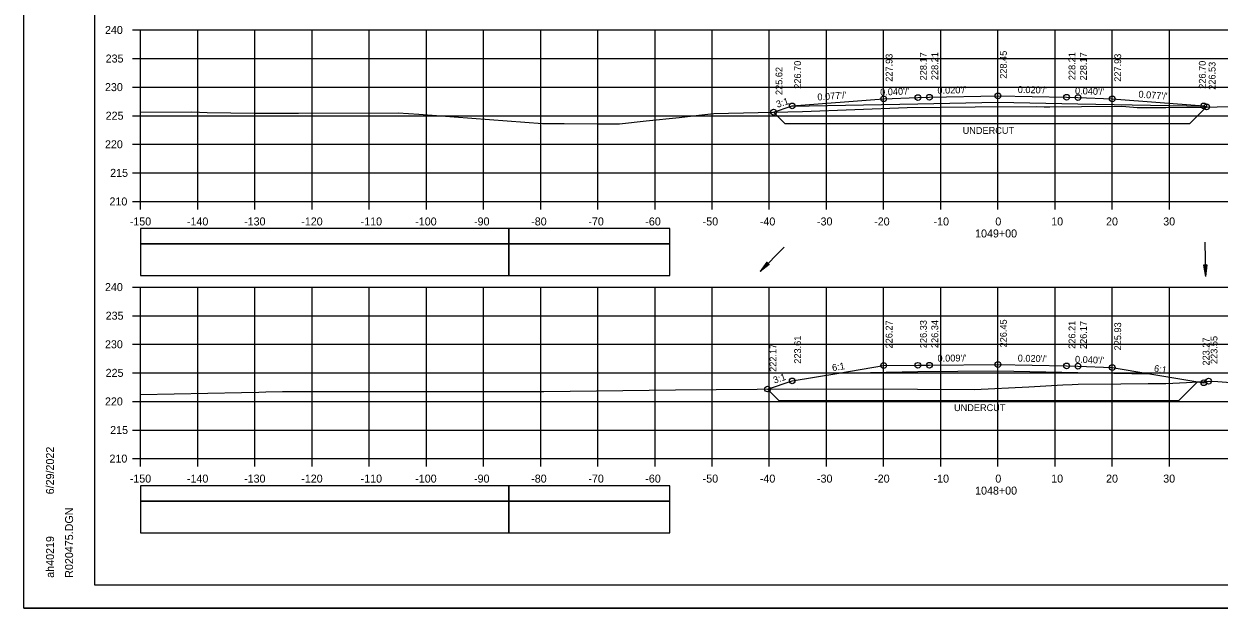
# Model space of a CAD drawing. Extents: x 1386544 to 1388153, y 379785 to 390999.
# Drawn here: x 1387189.3 to 1387398.4, y 387372.2 to 387474.4 of the extents above; entities that cross this region are included whole.
import ezdxf

# ---------------------------------------------------------------- set-up
doc = ezdxf.new("R2010")
doc.units = 0
for name, color, linetype in [('R_Alt Surface', 7, 'Continuous'), ('R_Axis', 7, 'Continuous'), ('R_Axis Annot', 7, 'Continuous'), ('R_Border', 7, 'Continuous'), ('R_Dimension', 7, 'Continuous'), ('R_Exist Surface', 7, 'Continuous'), ('R_Fin Surface', 7, 'Continuous'), ('R_Grid', 7, 'Continuous'), ('R_No Plot', 7, 'Continuous'), ('R_Striping', 7, 'Continuous'), ('R_Water', 7, 'Continuous'), ('R_Xsect Elev', 7, 'Continuous'), ('R_Xsect Slope', 7, 'Continuous')]:
    doc.layers.add(name, color=color, linetype=linetype)

msp = doc.modelspace()

# ---------------------------------------------------------------- linework, layer by layer
at = {"layer": 'R_Alt Surface'}
for points in [[(1387323.51, 387459.99), (1387345.68, 387460.43), (1387359.68, 387460.71), (1387373.68, 387460.43), (1387395.85, 387459.99)], [(1387331.84, 387413.31), (1387345.68, 387413.59), (1387359.68, 387413.72), (1387373.68, 387413.44), (1387386.24, 387413.19)]]:
    msp.add_lwpolyline(points, dxfattribs=at)
at = {"layer": 'R_Axis'}
for p, q in [((1387208.28, 387473.34), (1387209.68, 387473.34)), ((1387209.68, 387443.34), (1387209.68, 387473.34)), ((1387208.28, 387468.34), (1387209.68, 387468.34)), ((1387208.28, 387463.34), (1387209.68, 387463.34)), ((1387208.28, 387458.34), (1387209.68, 387458.34)), ((1387208.28, 387453.34), (1387209.68, 387453.34)), ((1387208.28, 387448.34), (1387209.68, 387448.34)), ((1387208.28, 387443.34), (1387209.68, 387443.34)), ((1387209.68, 387443.34), (1387509.68, 387443.34)), ((1387209.68, 387441.94), (1387209.68, 387443.34)), ((1387219.68, 387441.94), (1387219.68, 387443.34)), ((1387229.68, 387441.94), (1387229.68, 387443.34)), ((1387239.68, 387441.94), (1387239.68, 387443.34)), ((1387249.68, 387441.94), (1387249.68, 387443.34)), ((1387259.68, 387441.94), (1387259.68, 387443.34)), ((1387269.68, 387441.94), (1387269.68, 387443.34)), ((1387279.68, 387441.94), (1387279.68, 387443.34)), ((1387289.68, 387441.94), (1387289.68, 387443.34)), ((1387299.68, 387441.94), (1387299.68, 387443.34)), ((1387309.68, 387441.94), (1387309.68, 387443.34)), ((1387319.68, 387441.94), (1387319.68, 387443.34)), ((1387329.68, 387441.94), (1387329.68, 387443.34)), ((1387339.68, 387441.94), (1387339.68, 387443.34)), ((1387349.68, 387441.94), (1387349.68, 387443.34)), ((1387359.68, 387441.94), (1387359.68, 387443.34)), ((1387369.68, 387441.94), (1387369.68, 387443.34)), ((1387379.68, 387441.94), (1387379.68, 387443.34)), ((1387389.68, 387441.94), (1387389.68, 387443.34)), ((1387208.28, 387428.35), (1387209.68, 387428.35)), ((1387209.68, 387398.35), (1387209.68, 387428.35)), ((1387208.28, 387423.35), (1387209.68, 387423.35)), ((1387208.28, 387418.35), (1387209.68, 387418.35)), ((1387208.28, 387413.35), (1387209.68, 387413.35)), ((1387208.28, 387408.35), (1387209.68, 387408.35)), ((1387208.28, 387403.35), (1387209.68, 387403.35)), ((1387208.28, 387398.35), (1387209.68, 387398.35)), ((1387209.68, 387398.35), (1387509.68, 387398.35)), ((1387209.68, 387396.95), (1387209.68, 387398.35)), ((1387219.68, 387396.95), (1387219.68, 387398.35)), ((1387229.68, 387396.95), (1387229.68, 387398.35)), ((1387239.68, 387396.95), (1387239.68, 387398.35)), ((1387249.68, 387396.95), (1387249.68, 387398.35)), ((1387259.68, 387396.95), (1387259.68, 387398.35)), ((1387269.68, 387396.95), (1387269.68, 387398.35)), ((1387279.68, 387396.95), (1387279.68, 387398.35)), ((1387289.68, 387396.95), (1387289.68, 387398.35)), ((1387299.68, 387396.95), (1387299.68, 387398.35)), ((1387309.68, 387396.95), (1387309.68, 387398.35)), ((1387319.68, 387396.95), (1387319.68, 387398.35)), ((1387329.68, 387396.95), (1387329.68, 387398.35)), ((1387339.68, 387396.95), (1387339.68, 387398.35)), ((1387349.68, 387396.95), (1387349.68, 387398.35)), ((1387359.68, 387396.95), (1387359.68, 387398.35)), ((1387369.68, 387396.95), (1387369.68, 387398.35)), ((1387379.68, 387396.95), (1387379.68, 387398.35)), ((1387389.68, 387396.95), (1387389.68, 387398.35))]:
    msp.add_line(p, q, dxfattribs=at)
at = {"layer": 'R_Axis Annot'}
for points in [[(1387209.68, 387435.9), (1387274.11, 387435.9), (1387274.11, 387438.61), (1387209.68, 387438.61)], [(1387209.68, 387430.37), (1387274.11, 387430.37), (1387274.11, 387435.9), (1387209.68, 387435.9)], [(1387209.68, 387390.9), (1387274.11, 387390.9), (1387274.11, 387393.61), (1387209.68, 387393.61)], [(1387209.68, 387385.37), (1387274.11, 387385.37), (1387274.11, 387390.9), (1387209.68, 387390.9)]]:
    msp.add_lwpolyline(points, close=True, dxfattribs=at)
at = {"layer": 'R_Border'}
for p, q in [((1387201.68, 387376.18), (1387201.68, 387581.64)), ((1387201.68, 387376.18), (1387201.68, 387376.18)), ((1387517.86, 387376.18), (1387201.68, 387376.18))]:
    msp.add_line(p, q, dxfattribs=at)
at = {"layer": 'R_Dimension'}
for p, q in [((1387320.42, 387458.96), (1387322.42, 387456.96)), ((1387396.19, 387459.87), (1387393.27, 387456.96)), ((1387322.42, 387456.96), (1387393.27, 387456.96)), ((1387319.37, 387410.52), (1387321.43, 387408.46)), ((1387394.59, 387411.79), (1387391.25, 387408.46))]:
    msp.add_line(p, q, dxfattribs=at)
msp.add_lwpolyline([(1387391.25, 387408.46), (1387321.43, 387408.46)], dxfattribs=at)
at = {"layer": 'R_Exist Surface'}
for points in [[(1387209.68, 387458.93), (1387218.62, 387459.03), (1387221.33, 387458.9), (1387229.64, 387458.78), (1387237.32, 387458.78), (1387254.75, 387458.87), (1387258.35, 387458.62), (1387280.02, 387456.98), (1387281.05, 387456.97), (1387283.78, 387456.96), (1387289.58, 387456.92), (1387293.45, 387456.91), (1387298.14, 387457.42), (1387303.88, 387458.05), (1387307.34, 387458.43), (1387309.98, 387458.72), (1387325.51, 387459.07), (1387343.8, 387459.77), (1387355.71, 387459.88), (1387366.39, 387459.94), (1387367.77, 387459.92), (1387368.77, 387459.92), (1387374.28, 387459.96), (1387381.35, 387460.01), (1387383.37, 387459.86), (1387384.06, 387459.78), (1387389.04, 387459.8), (1387395.49, 387459.86), (1387423.59, 387460.49)], [(1387209.68, 387409.57), (1387227.36, 387409.9), (1387230.36, 387409.95), (1387231.58, 387410.04), (1387234.52, 387410.07), (1387240.01, 387410.09), (1387280.22, 387410.08), (1387303.28, 387410.36), (1387324.66, 387410.57), (1387345.59, 387410.52), (1387355.58, 387410.46), (1387365.09, 387410.92), (1387371.05, 387411.26), (1387372.69, 387411.32), (1387373.7, 387411.35), (1387381.15, 387411.43), (1387385.97, 387411.49), (1387387.26, 387411.49), (1387389.06, 387411.49), (1387392.69, 387411.69), (1387396.72, 387411.91), (1387398.14, 387411.84), (1387401.98, 387411.55)]]:
    msp.add_lwpolyline(points, dxfattribs=at)
at = {"layer": 'R_Fin Surface'}
for points in [[(1387320.42, 387458.96), (1387323.51, 387459.99), (1387323.68, 387460.05), (1387339.68, 387461.28), (1387345.68, 387461.52), (1387347.68, 387461.56), (1387359.68, 387461.8), (1387371.68, 387461.56), (1387373.68, 387461.52), (1387379.68, 387461.28), (1387395.68, 387460.05), (1387395.85, 387459.99), (1387396.19, 387459.87)], [(1387319.37, 387410.52), (1387323.68, 387411.95), (1387331.84, 387413.31), (1387339.68, 387414.62), (1387345.68, 387414.67), (1387347.68, 387414.69), (1387359.68, 387414.8), (1387371.68, 387414.56), (1387373.68, 387414.52), (1387379.68, 387414.28), (1387386.24, 387413.19), (1387395.68, 387411.61), (1387396.53, 387411.9)]]:
    msp.add_lwpolyline(points, dxfattribs=at)
at = {"layer": 'R_Grid'}
for p, q in [((1387209.68, 387473.34), (1387509.68, 387473.34)), ((1387209.68, 387443.34), (1387209.68, 387473.34)), ((1387219.68, 387443.34), (1387219.68, 387473.34)), ((1387229.68, 387443.34), (1387229.68, 387473.34)), ((1387239.68, 387443.34), (1387239.68, 387473.34)), ((1387249.68, 387443.34), (1387249.68, 387473.34)), ((1387259.68, 387443.34), (1387259.68, 387473.34)), ((1387269.68, 387443.34), (1387269.68, 387473.34)), ((1387279.68, 387443.34), (1387279.68, 387473.34)), ((1387289.68, 387443.34), (1387289.68, 387473.34)), ((1387299.68, 387443.34), (1387299.68, 387473.34)), ((1387309.68, 387443.34), (1387309.68, 387473.34)), ((1387319.68, 387443.34), (1387319.68, 387473.34)), ((1387329.68, 387443.34), (1387329.68, 387473.34)), ((1387339.68, 387443.34), (1387339.68, 387473.34)), ((1387349.68, 387443.34), (1387349.68, 387473.34)), ((1387359.68, 387443.34), (1387359.68, 387473.34)), ((1387369.68, 387443.34), (1387369.68, 387473.34)), ((1387379.68, 387443.34), (1387379.68, 387473.34)), ((1387389.68, 387443.34), (1387389.68, 387473.34)), ((1387209.68, 387468.34), (1387509.68, 387468.34)), ((1387209.68, 387463.34), (1387509.68, 387463.34)), ((1387209.68, 387458.34), (1387509.68, 387458.34)), ((1387209.68, 387453.34), (1387509.68, 387453.34)), ((1387209.68, 387448.34), (1387509.68, 387448.34)), ((1387209.68, 387443.34), (1387509.68, 387443.34)), ((1387209.68, 387428.35), (1387509.68, 387428.35)), ((1387209.68, 387398.35), (1387209.68, 387428.35)), ((1387219.68, 387398.35), (1387219.68, 387428.35)), ((1387229.68, 387398.35), (1387229.68, 387428.35)), ((1387239.68, 387398.35), (1387239.68, 387428.35)), ((1387249.68, 387398.35), (1387249.68, 387428.35)), ((1387259.68, 387398.35), (1387259.68, 387428.35)), ((1387269.68, 387398.35), (1387269.68, 387428.35)), ((1387279.68, 387398.35), (1387279.68, 387428.35)), ((1387289.68, 387398.35), (1387289.68, 387428.35)), ((1387299.68, 387398.35), (1387299.68, 387428.35)), ((1387309.68, 387398.35), (1387309.68, 387428.35)), ((1387319.68, 387398.35), (1387319.68, 387428.35)), ((1387329.68, 387398.35), (1387329.68, 387428.35)), ((1387339.68, 387398.35), (1387339.68, 387428.35)), ((1387349.68, 387398.35), (1387349.68, 387428.35)), ((1387359.68, 387398.35), (1387359.68, 387428.35)), ((1387369.68, 387398.35), (1387369.68, 387428.35)), ((1387379.68, 387398.35), (1387379.68, 387428.35)), ((1387389.68, 387398.35), (1387389.68, 387428.35)), ((1387209.68, 387423.35), (1387509.68, 387423.35)), ((1387209.68, 387418.35), (1387509.68, 387418.35)), ((1387209.68, 387413.35), (1387509.68, 387413.35)), ((1387209.68, 387408.35), (1387509.68, 387408.35)), ((1387209.68, 387403.35), (1387509.68, 387403.35)), ((1387209.68, 387398.35), (1387509.68, 387398.35))]:
    msp.add_line(p, q, dxfattribs=at)
at = {"layer": 'R_No Plot'}
msp.add_line((1387189.28, 387372.2), (1387522.61, 387372.2), dxfattribs=at)
for points in [[(1387189.27, 387585.53), (1387522.61, 387585.53), (1387522.61, 387372.19), (1387189.27, 387372.19)], [(1387435.6, 387581.64), (1387455.22, 387581.64), (1387455.22, 387571.76), (1387471.33, 387571.76), (1387494.53, 387571.76), (1387494.53, 387547.42), (1387517.86, 387547.42), (1387517.86, 387376.18), (1387201.68, 387376.18), (1387201.68, 387581.64)]]:
    msp.add_lwpolyline(points, close=True, dxfattribs=at)
for centre in [(1387323.68, 387460.05), (1387339.68, 387461.28), (1387345.68, 387461.52), (1387347.68, 387461.56), (1387359.68, 387461.8), (1387371.68, 387461.56), (1387373.68, 387461.52), (1387379.68, 387461.28), (1387395.68, 387460.05), (1387396.19, 387459.87), (1387396.19, 387459.87), (1387320.42, 387458.96), (1387339.68, 387414.62), (1387345.68, 387414.67), (1387347.68, 387414.69), (1387359.68, 387414.8), (1387371.68, 387414.56), (1387373.68, 387414.52), (1387379.68, 387414.28), (1387323.68, 387411.95), (1387396.53, 387411.9), (1387319.37, 387410.52), (1387395.68, 387411.61)]:
    msp.add_circle(centre, 0.5, dxfattribs=at)
at = {"layer": 'R_Striping'}
for points in [[(1387274.11, 387435.9), (1387302.3, 387435.9), (1387302.3, 387438.61), (1387274.11, 387438.61)], [(1387274.11, 387430.38), (1387302.3, 387430.38), (1387302.3, 387435.9), (1387274.11, 387435.9)], [(1387274.11, 387390.9), (1387302.3, 387390.9), (1387302.3, 387393.61), (1387274.11, 387393.61)], [(1387274.11, 387385.38), (1387302.3, 387385.38), (1387302.3, 387390.9), (1387274.11, 387390.9)]]:
    msp.add_lwpolyline(points, close=True, dxfattribs=at)
at = {"layer": 'R_Water'}
for p, q in [((1387322.3, 387435.34), (1387318.06, 387431.1)), ((1387395.88, 387436.22), (1387395.98, 387430.22)), ((1387319.26, 387432.73), (1387318.06, 387431.1)), ((1387319.26, 387432.73), (1387318.06, 387431.1)), ((1387319.68, 387432.3), (1387318.06, 387431.1)), ((1387319.68, 387432.3), (1387318.06, 387431.1)), ((1387319.3, 387432.69), (1387318.29, 387431.34)), ((1387319.3, 387432.69), (1387318.29, 387431.34)), ((1387319.65, 387432.34), (1387318.29, 387431.34)), ((1387319.65, 387432.34), (1387318.29, 387431.34)), ((1387319.33, 387432.65), (1387318.54, 387431.58)), ((1387319.33, 387432.65), (1387318.54, 387431.58)), ((1387319.61, 387432.37), (1387318.54, 387431.58)), ((1387319.61, 387432.37), (1387318.54, 387431.58)), ((1387319.37, 387432.62), (1387318.77, 387431.81)), ((1387319.37, 387432.62), (1387318.77, 387431.81)), ((1387319.58, 387432.41), (1387318.77, 387431.81)), ((1387319.58, 387432.41), (1387318.77, 387431.81)), ((1387319.4, 387432.58), (1387319.01, 387432.05)), ((1387319.4, 387432.58), (1387319.01, 387432.05)), ((1387319.54, 387432.44), (1387319.01, 387432.05)), ((1387319.54, 387432.44), (1387319.01, 387432.05)), ((1387319.44, 387432.55), (1387319.25, 387432.29)), ((1387319.44, 387432.55), (1387319.25, 387432.29)), ((1387319.5, 387432.48), (1387319.25, 387432.29)), ((1387319.5, 387432.48), (1387319.25, 387432.29)), ((1387319.68, 387432.3), (1387319.26, 387432.73)), ((1387319.68, 387432.3), (1387319.26, 387432.73)), ((1387396.25, 387432.22), (1387395.65, 387432.21)), ((1387396.25, 387432.22), (1387395.65, 387432.21)), ((1387395.65, 387432.21), (1387395.98, 387430.22)), ((1387395.65, 387432.21), (1387395.98, 387430.22)), ((1387395.7, 387432.21), (1387395.98, 387430.55)), ((1387395.7, 387432.21), (1387395.98, 387430.55)), ((1387395.75, 387432.22), (1387395.97, 387430.9)), ((1387395.75, 387432.22), (1387395.97, 387430.9)), ((1387395.8, 387432.22), (1387395.97, 387431.23)), ((1387395.8, 387432.22), (1387395.97, 387431.23)), ((1387395.85, 387432.22), (1387395.96, 387431.57)), ((1387395.85, 387432.22), (1387395.96, 387431.57)), ((1387395.9, 387432.22), (1387395.95, 387431.9)), ((1387395.9, 387432.22), (1387395.95, 387431.9)), ((1387395.99, 387432.22), (1387395.95, 387431.9)), ((1387395.99, 387432.22), (1387395.95, 387431.9)), ((1387396.04, 387432.22), (1387395.96, 387431.57)), ((1387396.04, 387432.22), (1387395.96, 387431.57)), ((1387396.15, 387432.22), (1387395.97, 387430.9)), ((1387396.1, 387432.22), (1387395.97, 387431.23)), ((1387396.15, 387432.22), (1387395.97, 387430.9)), ((1387396.1, 387432.22), (1387395.97, 387431.23)), ((1387396.25, 387432.22), (1387395.98, 387430.22)), ((1387396.2, 387432.22), (1387395.98, 387430.55)), ((1387396.25, 387432.22), (1387395.98, 387430.22)), ((1387396.2, 387432.22), (1387395.98, 387430.55))]:
    msp.add_line(p, q, dxfattribs=at)

# ---------------------------------------------------------------- texts
at = {"layer": 'R_Axis Annot'}
for s, p in [('240', (1387203.45, 387472.64)), ('235', (1387203.57, 387467.64)), ('230', (1387203.45, 387462.64)), ('225', (1387203.57, 387457.64)), ('220', (1387203.45, 387452.64)), ('215', (1387204.36, 387447.64)), ('210', (1387204.24, 387442.64)), ('-150', (1387207.79, 387439.14)), ('-140', (1387217.79, 387439.14)), ('-130', (1387227.79, 387439.14)), ('-120', (1387237.79, 387439.14)), ('-110', (1387248.18, 387439.14)), ('-100', (1387257.73, 387439.14)), ('-90', (1387268.02, 387439.14)), ('-80', (1387278.02, 387439.14)), ('-70', (1387288.02, 387439.14)), ('-60', (1387297.98, 387439.14)), ('-50', (1387308.02, 387439.14)), ('-40', (1387318.02, 387439.14)), ('-30', (1387328.02, 387439.14)), ('-20', (1387338.02, 387439.14)), ('-10', (1387348.41, 387439.14)), ('0', (1387359.22, 387439.14)), ('10', (1387368.99, 387439.14)), ('20', (1387378.59, 387439.14)), ('30', (1387388.59, 387439.14)), ('1049+00', (1387355.68, 387437.04)), ('240', (1387203.45, 387427.65)), ('235', (1387203.57, 387422.65)), ('230', (1387203.45, 387417.65)), ('225', (1387203.57, 387412.65)), ('220', (1387203.45, 387407.65)), ('215', (1387204.36, 387402.65)), ('210', (1387204.24, 387397.65)), ('-150', (1387207.79, 387394.15)), ('-140', (1387217.79, 387394.15)), ('-130', (1387227.79, 387394.15)), ('-120', (1387237.79, 387394.15)), ('-110', (1387248.18, 387394.15)), ('-100', (1387257.73, 387394.15)), ('-90', (1387268.02, 387394.15)), ('-80', (1387278.02, 387394.15)), ('-70', (1387288.02, 387394.15)), ('-60', (1387297.98, 387394.15)), ('-50', (1387308.02, 387394.15)), ('-40', (1387318.02, 387394.15)), ('-30', (1387328.02, 387394.15)), ('-20', (1387338.02, 387394.15)), ('-10', (1387348.41, 387394.15)), ('0', (1387359.22, 387394.15)), ('10', (1387368.99, 387394.15)), ('20', (1387378.59, 387394.15)), ('30', (1387388.59, 387394.15)), ('1048+00', (1387355.68, 387392.05))]:
    msp.add_text(s, height=1.4, dxfattribs=at).set_placement(p)
at = {"layer": 'R_Border'}
for s, p in [('6/29/2022', (1387194.54, 387392.1)), ('R020475.DGN', (1387197.87, 387377.5)), ('ah40219', (1387194.54, 387377.5))]:
    msp.add_text(s, height=1.4, rotation=90, dxfattribs=at).set_placement(p)
at = {"layer": 'R_Dimension'}
for p in [(1387353.5, 387455.16), (1387351.99, 387406.66)]:
    msp.add_text('UNDERCUT', height=1.2, dxfattribs=at).set_placement(p)
at = {"layer": 'R_Xsect Elev'}
for s, p in [('227.93', (1387341.23, 387464.28)), ('228.17', (1387347.23, 387464.52)), ('228.21', (1387349.23, 387464.56)), ('228.45', (1387361.23, 387464.8)), ('228.21', (1387373.23, 387464.56)), ('228.17', (1387375.23, 387464.52)), ('227.93', (1387381.23, 387464.28)), ('225.62', (1387321.97, 387461.96)), ('226.70', (1387325.23, 387463.05)), ('226.70', (1387396.03, 387463.05)), ('226.53', (1387397.74, 387462.87)), ('226.45', (1387361.23, 387417.8)), ('226.27', (1387341.23, 387417.62)), ('226.33', (1387347.23, 387417.67)), ('226.34', (1387349.23, 387417.69)), ('226.21', (1387373.23, 387417.56)), ('226.17', (1387375.23, 387417.52)), ('225.93', (1387381.23, 387417.28)), ('223.61', (1387325.23, 387414.95)), ('223.27', (1387396.69, 387414.63)), ('223.55', (1387398.08, 387414.9)), ('222.17', (1387320.92, 387413.52))]:
    msp.add_text(s, height=1.2, rotation=90, dxfattribs=at).set_placement(p)
at = {"layer": 'R_Xsect Slope'}
for s, rotation, p in [("0.077'/'", 4.3987, (1387328.13, 387460.99)), ("0.040'/'", 2.2906, (1387339.09, 387461.85)), ("0.020'/'", 1.1458, (1387349.1, 387462.18)), ("0.020'/'", 358.8542, (1387363.13, 387462.33)), ("0.040'/'", 357.7094, (1387373.14, 387462.14)), ("0.077'/'", 355.6026, (1387384.22, 387461.53)), ('3:1', 18.4349, (1387321.1, 387459.71)), ("0.009'/'", 0.5143, (1387349.11, 387415.31)), ("0.020'/'", 358.8542, (1387363.13, 387415.33)), ('6:1', 9.4623, (1387330.75, 387413.64)), ("0.040'/'", 357.7094, (1387373.14, 387415.14)), ('6:1', 350.5377, (1387386.91, 387413.58)), ('3:1', 18.4349, (1387320.58, 387411.45))]:
    msp.add_text(s, height=1.2, rotation=rotation, dxfattribs=at).set_placement(p)

doc.saveas('drawing.dxf')
